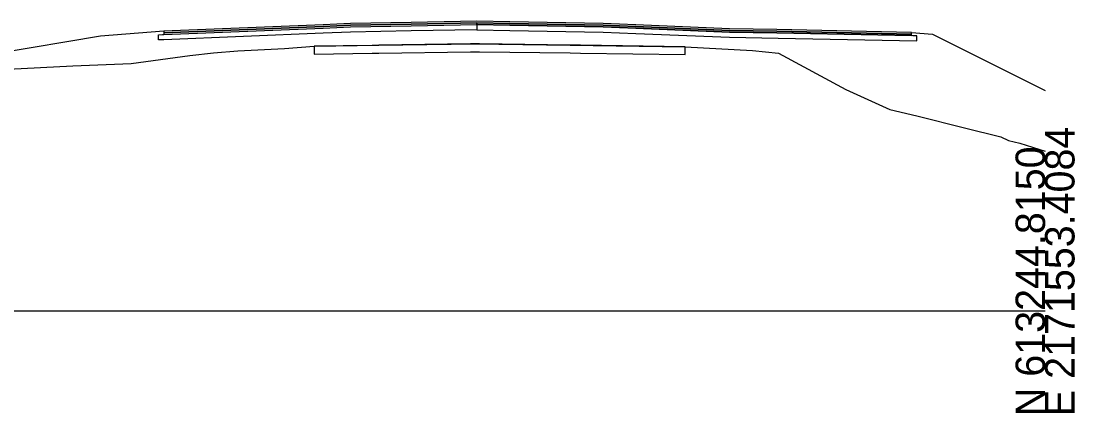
# Model space of a CAD drawing. Extents: x -26 to 1303, y -3010 to 12038.
# Drawn here: x 202.7 to 302.8, y 3490.3 to 3527.5 of the extents above; entities that cross this region are included whole.
import ezdxf

# ---------------------------------------------------------------- set-up
doc = ezdxf.new("R2010")
doc.units = 0
for name, color, linetype in [('RD_GPK_XS_Cell', 7, 'Continuous'), ('RD_XS_Base', 7, 'Continuous'), ('RD_XS_ExGround', 7, 'Continuous'), ('RD_XS_ExPaveRet', 7, 'Continuous'), ('RD_XS_Greenside', 7, 'Continuous'), ('RD_XS_Pave', 7, 'Continuous'), ('RD_XS_PaveOvlay_CP', 7, 'Continuous'), ('RD_XS_TieSlope', 7, 'Continuous')]:
    doc.layers.add(name, color=color, linetype=linetype)

msp = doc.modelspace()

# ---------------------------------------------------------------- linework, layer by layer
at = {"layer": 'RD_GPK_XS_Cell'}
msp.add_line((150, 3500), (300, 3500), dxfattribs=at)
at = {"layer": 'RD_XS_Base'}
for p, q in [((216.24, 3526.24), (231.4, 3526.85)), ((231.4, 3526.85), (234, 3526.95)), ((234, 3526.95), (239.76, 3527.07)), ((239.76, 3527.07), (246, 3527.19)), ((246, 3527.31), (246, 3527.35)), ((246, 3527.35), (246, 3527.18)), ((246, 3527.19), (246, 3527.31)), ((246, 3527.19), (246, 3527.19)), ((249.12, 3527.13), (246, 3527.19)), ((246, 3527.19), (246, 3527.19)), ((246, 3527.19), (246, 3527.06)), ((246, 3527.18), (246, 3526.69)), ((246, 3527.06), (246, 3526.69)), ((258, 3526.95), (249.12, 3527.13)), ((261.12, 3526.83), (258, 3526.95)), ((270, 3526.47), (261.12, 3526.83)), ((215.74, 3526.22), (216.11, 3526.24)), ((215.74, 3526.09), (215.74, 3526.22)), ((215.74, 3525.72), (215.74, 3526.09)), ((216.11, 3526.24), (216.24, 3526.24)), ((231.4, 3526.35), (216.24, 3525.74)), ((234, 3526.45), (231.4, 3526.35)), ((239.76, 3526.57), (234, 3526.45)), ((246, 3526.69), (239.76, 3526.57)), ((246, 3526.69), (249.12, 3526.63)), ((249.12, 3526.63), (258, 3526.45)), ((258, 3526.45), (261.12, 3526.33)), ((261.12, 3526.33), (270, 3525.97)), ((274.5, 3526.38), (270, 3526.47)), ((270, 3525.97), (274.63, 3525.88)), ((287.3, 3526.13), (274.5, 3526.38)), ((274.63, 3525.88), (287.8, 3525.62)), ((287.43, 3526.12), (287.3, 3526.13)), ((287.8, 3526.12), (287.43, 3526.12)), ((287.8, 3525.99), (287.8, 3526.12)), ((287.8, 3525.62), (287.8, 3525.99)), ((216.11, 3525.74), (215.74, 3525.72)), ((216.24, 3525.74), (216.11, 3525.74))]:
    msp.add_line(p, q, dxfattribs=at)
at = {"layer": 'RD_XS_ExGround'}
msp.add_lwpolyline([(197.11, 3522.72), (207.6, 3523.25), (213.13, 3523.49), (218.71, 3524.25), (220.95, 3524.49), (223.27, 3524.67), (227.72, 3524.91), (230.52, 3525.12), (236.69, 3525.21), (245.83, 3525.34), (254.85, 3525.23), (265.81, 3525.08), (272.2, 3524.71), (274.67, 3524.47), (281.08, 3521), (285.25, 3519.12), (287.81, 3518.51), (292.33, 3517.37), (295.79, 3516.51), (296.54, 3516.16), (297.61, 3515.92), (300, 3515.17)], dxfattribs=at)
at = {"layer": 'RD_XS_ExPaveRet'}
msp.add_line((245.83, 3525.34), (245.4, 3525.34), dxfattribs=at)
for points in [[(265.81, 3525.08), (255.86, 3525.21), (254.85, 3525.23), (246.25, 3525.34), (245.83, 3525.34), (245.4, 3525.34), (236.69, 3525.21), (236.03, 3525.2), (230.52, 3525.12), (230.52, 3524.42), (230.52, 3524.37), (236.03, 3524.45), (236.69, 3524.46), (245.4, 3524.59), (245.83, 3524.59), (246.25, 3524.59), (254.85, 3524.48), (255.86, 3524.46), (265.81, 3524.33), (265.81, 3524.33), (265.81, 3525.03), (265.81, 3525.08), (265.81, 3525.08)], [(245.4, 3525.34), (236.69, 3525.21), (236.03, 3525.2), (230.52, 3525.12)], [(230.52, 3525.12), (230.52, 3524.42), (230.52, 3524.37), (236.03, 3524.45), (236.69, 3524.46), (245.4, 3524.59), (245.83, 3524.59), (246.25, 3524.59), (254.85, 3524.48), (255.86, 3524.46), (265.81, 3524.33), (265.81, 3525.03), (265.81, 3525.08), (255.86, 3525.21), (254.85, 3525.23), (246.25, 3525.34), (245.83, 3525.34)]]:
    msp.add_lwpolyline(points, dxfattribs=at)
at = {"layer": 'RD_XS_Greenside'}
for p, q in [((210.24, 3526.08), (197.17, 3523.9)), ((289.3, 3526.28), (300, 3520.93))]:
    msp.add_line(p, q, dxfattribs=at)
at = {"layer": 'RD_XS_Pave'}
for p, q in [((231.4, 3527.17), (216.24, 3526.56)), ((231.4, 3527.01), (216.24, 3526.4)), ((216.24, 3526.4), (231.4, 3527.01)), ((216.24, 3526.24), (231.4, 3526.85)), ((234, 3527.27), (231.4, 3527.17)), ((234, 3527.11), (231.4, 3527.01)), ((231.4, 3527.01), (234, 3527.11)), ((231.4, 3526.85), (234, 3526.95)), ((239.76, 3527.38), (234, 3527.27)), ((239.76, 3527.23), (234, 3527.11)), ((234, 3527.11), (239.76, 3527.23)), ((234, 3526.95), (239.76, 3527.07)), ((246, 3527.51), (239.76, 3527.38)), ((246, 3527.35), (239.76, 3527.23)), ((239.76, 3527.23), (246, 3527.35)), ((239.76, 3527.07), (246, 3527.19)), ((249.12, 3527.45), (246, 3527.51)), ((246, 3527.31), (246, 3527.35)), ((246, 3527.35), (249.12, 3527.29)), ((249.12, 3527.29), (246, 3527.35)), ((246, 3527.35), (246, 3527.35)), ((246, 3527.35), (246, 3527.35)), ((246, 3527.35), (246, 3527.31)), ((246, 3527.19), (246, 3527.31)), ((246, 3527.31), (246, 3527.19)), ((246, 3527.19), (246, 3527.19)), ((246, 3527.19), (246, 3527.19)), ((246, 3527.19), (249.12, 3527.13)), ((258, 3527.27), (249.12, 3527.45)), ((249.12, 3527.29), (258, 3527.11)), ((258, 3527.11), (249.12, 3527.29)), ((249.12, 3527.13), (258, 3526.95)), ((261.12, 3527.14), (258, 3527.27)), ((258, 3527.11), (261.12, 3526.99)), ((261.12, 3526.99), (258, 3527.11)), ((258, 3526.95), (261.12, 3526.83)), ((270, 3526.79), (261.12, 3527.14)), ((261.12, 3526.99), (270, 3526.63)), ((270, 3526.63), (261.12, 3526.99)), ((261.12, 3526.83), (270, 3526.47)), ((274.5, 3526.7), (270, 3526.79)), ((216.24, 3526.56), (216.24, 3526.52)), ((216.24, 3526.52), (216.24, 3526.4)), ((216.24, 3526.4), (216.24, 3526.36)), ((216.24, 3526.36), (216.24, 3526.24)), ((270, 3526.63), (274.5, 3526.54)), ((274.5, 3526.54), (270, 3526.63)), ((270, 3526.47), (274.5, 3526.38)), ((287.3, 3526.44), (274.5, 3526.7)), ((274.5, 3526.54), (287.3, 3526.28)), ((287.3, 3526.28), (274.5, 3526.54)), ((274.5, 3526.38), (287.3, 3526.13)), ((287.3, 3526.4), (287.3, 3526.44)), ((287.3, 3526.28), (287.3, 3526.4)), ((287.3, 3526.24), (287.3, 3526.28)), ((287.3, 3526.13), (287.3, 3526.24))]:
    msp.add_line(p, q, dxfattribs=at)
at = {"layer": 'RD_XS_PaveOvlay_CP'}
for p, q in [((231.4, 3527.17), (216.24, 3526.56)), ((234, 3527.27), (231.4, 3527.17)), ((239.76, 3527.38), (234, 3527.27)), ((246, 3527.51), (239.76, 3527.38)), ((249.12, 3527.45), (246, 3527.51)), ((258, 3527.27), (249.12, 3527.45)), ((261.12, 3527.14), (258, 3527.27)), ((270, 3526.79), (261.12, 3527.14)), ((274.5, 3526.7), (270, 3526.79)), ((287.3, 3526.44), (274.5, 3526.7))]:
    msp.add_line(p, q, dxfattribs=at)
at = {"layer": 'RD_XS_TieSlope'}
for p, q in [((216.24, 3526.56), (210.24, 3526.08)), ((287.3, 3526.44), (289.3, 3526.28))]:
    msp.add_line(p, q, dxfattribs=at)

# ---------------------------------------------------------------- texts
at = {"layer": 'RD_GPK_XS_Cell'}
for s, p in [('E 2171553.4084', (302.8, 3490)), ('N 613244.8150', (300, 3490))]:
    msp.add_text(s, height=2.8, rotation=90, dxfattribs=at).set_placement(p)

doc.saveas('drawing.dxf')
